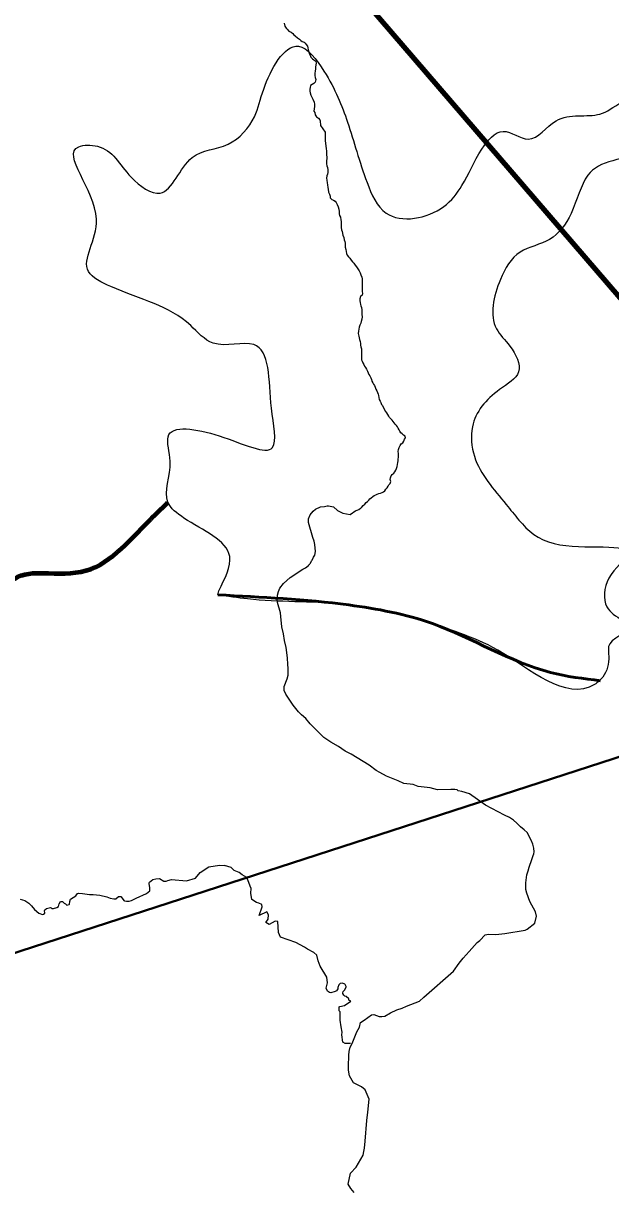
# Model space of a CAD drawing. Extents: x 553962 to 842807, y 8883888 to 9032388.
# Drawn here: x 649803 to 653446, y 8977616 to 8984845 of the extents above; entities that cross this region are included whole.
import ezdxf

# ---------------------------------------------------------------- set-up
doc = ezdxf.new("R2010")
doc.units = 0
doc.header["$LTSCALE"] = 200
for name, color, linetype, lineweight in [('12', 7, 'Continuous', 25), ('24', 7, 'Continuous', 25), ('50', 7, 'Continuous', 80), ('51', 7, 'Continuous', 25), ('9', 7, 'Continuous', 90)]:
    doc.layers.add(name, color=color, linetype=linetype, lineweight=lineweight)

msp = doc.modelspace()

# ---------------------------------------------------------------- linework, layer by layer
at = {"layer": '12', "lineweight": 40}
msp.add_line((636526.5, 8974783.6), (662912, 8983353), dxfattribs=at)
at = {"layer": '24'}
for points in [[(651421.1, 8984845.3), (651426.1, 8984827.7), (651433, 8984815.6), (651439.9, 8984808), (651450.7, 8984795.9), (651465.3, 8984790.5), (651474.5, 8984782.9), (651480.7, 8984774.2), (651489.5, 8984766.9), (651504.2, 8984755.6), (651515.4, 8984746.9), (651523.5, 8984738.8), (651532.2, 8984732), (651544.4, 8984729.2), (651552, 8984722.1), (651558.3, 8984713.1), (651566.2, 8984703.7), (651568.7, 8984693.3), (651569.5, 8984681.6), (651574.1, 8984669.1), (651576.8, 8984659), (651582.3, 8984648.2), (651587.1, 8984634.6), (651596.7, 8984624.1), (651605.6, 8984618.2), (651616.8, 8984610.6), (651619.5, 8984598.3), (651618.1, 8984588.3), (651616.1, 8984573.3), (651614.8, 8984561.5), (651614.1, 8984550.8), (651610.4, 8984533.2), (651610.6, 8984521.6), (651613.4, 8984508.2), (651616.6, 8984496.2), (651614.2, 8984480.8), (651604.8, 8984472.6), (651593.8, 8984466.5), (651585.5, 8984459.1)], [(651585.5, 8984459.1), (651581.5, 8984447.6), (651580.6, 8984437.6), (651580.5, 8984424.4), (651583, 8984413.5), (651587.1, 8984399.5), (651591.8, 8984387.1), (651599.6, 8984374.2), (651606.2, 8984356.2), (651608.8, 8984344.3), (651609.1, 8984329.2), (651607.6, 8984314.1), (651606.1, 8984300.6), (651611.2, 8984291), (651614.4, 8984277.8), (651622.5, 8984265.6), (651633.7, 8984255.8), (651642, 8984246.4), (651644.1, 8984239.6), (651647, 8984211.9), (651675.3, 8984169.1), (651675, 8984122.9)], [(651675, 8984122.9), (651674.9, 8984119), (651681.1, 8984066.2), (651682.7, 8984054.5), (651682.8, 8984039.2), (651684.6, 8984027.1), (651685.1, 8984016.3), (651684.9, 8984005), (651684.7, 8983993.7), (651683.8, 8983982.8), (651683, 8983972.7), (651685.8, 8983961.3), (651690.5, 8983951.4), (651691.6, 8983936.7), (651691.3, 8983919.7), (651689, 8983908.7), (651686, 8983898.1), (651683.6, 8983884), (651685.1, 8983872.1), (651688.3, 8983856.2), (651689.7, 8983842.3), (651692.8, 8983827.4), (651694.6, 8983816.1), (651696.2, 8983798.7), (651701.7, 8983785.1), (651705.9, 8983772.6), (651706.1, 8983762), (651716.8, 8983753.1), (651727.3, 8983749), (651736.5, 8983742.6), (651744.6, 8983733.6), (651750.1, 8983721.3), (651755.9, 8983706.2), (651760, 8983691.9), (651761.3, 8983677.7), (651763.1, 8983664), (651765.2, 8983653.5), (651769.6, 8983642.5), (651773.1, 8983626.6), (651775.2, 8983616.6), (651775.3, 8983606.1), (651774.8, 8983595.2), (651774.9, 8983577.9), (651776.8, 8983565.1), (651780.2, 8983553.7), (651786, 8983531.3), (651790.6, 8983515.6), (651794.2, 8983501.5), (651797.3, 8983491.8), (651798.8, 8983481.5), (651798.6, 8983467.5), (651798.6, 8983456.5), (651803.3, 8983442.4), (651804.7, 8983430.6), (651807.4, 8983416.6), (651812.4, 8983407.8), (651819.8, 8983397.1), (651828.6, 8983387.4), (651837.2, 8983376.7), (651845.5, 8983365.8), (651852.4, 8983357.2), (651861.9, 8983345), (651868.8, 8983335.4), (651878.1, 8983323.1), (651885.9, 8983308.8), (651892.9, 8983298), (651897.6, 8983285.5), (651903.3, 8983270.7), (651905.2, 8983259.3), (651905.4, 8983249), (651904.2, 8983235.5), (651904, 8983223.7), (651904.2, 8983207.1), (651904.6, 8983193.2), (651905.9, 8983181.5), (651906.8, 8983169.5), (651905.3, 8983159.1), (651895.4, 8983149.9), (651891, 8983136), (651891.2, 8983124.4), (651892.2, 8983113.8), (651894.8, 8983101.5), (651896.5, 8983091.6), (651900, 8983081.5), (651903.1, 8983067), (651902.9, 8983051.4), (651903.3, 8983038.5), (651904.4, 8983025.1), (651903.3, 8983009.9), (651899.4, 8982996.1), (651895.8, 8982984.6), (651891, 8982973.1), (651886.4, 8982960.1), (651884, 8982948.4), (651881.9, 8982935.9), (651881, 8982921.8), (651884.5, 8982905.2), (651886.5, 8982895.1), (651888.2, 8982883.3), (651892.6, 8982870.5), (651893.8, 8982859.8)], [(651893.8, 8982859.8), (651895.4, 8982848.8), (651897.2, 8982837.8), (651900.4, 8982826), (651900.5, 8982814.5), (651900.4, 8982803.4), (651900.1, 8982788.5), (651900, 8982777.2), (651899.9, 8982764.9), (651901.5, 8982757.9), (651905.5, 8982748.4), (651910, 8982739.1), (651914.8, 8982728.7), (651919.9, 8982719), (651925.5, 8982709.9), (651932, 8982699.1), (651937, 8982687.8), (651942.5, 8982677.3), (651947.3, 8982666.7), (651952.5, 8982657.6), (651957.9, 8982645.6), (651962, 8982635.7), (651965.9, 8982626.1), (651970.3, 8982615.5), (651975.2, 8982606.5), (651981.4, 8982597.5), (651986.3, 8982588.2), (651990.7, 8982575.8), (651995.3, 8982566), (652000.3, 8982555.6), (652003.6, 8982545.5), (652006.8, 8982535.4), (652008.2, 8982523.7), (652011.4, 8982512.1), (652016.1, 8982501.6), (652020.6, 8982492.2), (652024.3, 8982481.2), (652029.5, 8982475.7)], [(652090.6, 8982383), (652082.8, 8982392.1), (652075.2, 8982399.3), (652069.7, 8982408.2), (652063.7, 8982418.5), (652056.9, 8982428.1), (652050.7, 8982436.2), (652045.6, 8982445.3), (652040.7, 8982454.9), (652030.1, 8982475.1)], [(651863.5, 8981821.1), (651884, 8981829.5), (651894.1, 8981836.9), (651894.2, 8981835.8), (651902.7, 8981844.6), (651911.3, 8981853.1), (651920.6, 8981862.3), (651929.3, 8981872.3), (651937.2, 8981879.3), (651945.8, 8981887), (651952.7, 8981894.6), (651961.3, 8981902), (651970.6, 8981908.8), (651979.9, 8981915.5), (651989, 8981920.6), (651998.2, 8981924.7), (652008.4, 8981927.5), (652018.2, 8981931.3), (652028.3, 8981933.7), (652037.4, 8981939.1), (652045.8, 8981945.9), (652052.6, 8981954.9), (652059.5, 8981963.8), (652065.7, 8981973), (652070.8, 8981982.6), (652079.2, 8981991.3), (652082.5, 8982002.6), (652079.1, 8982015.2), (652079.7, 8982025.9), (652084, 8982037.6), (652090.5, 8982046), (652100.4, 8982054.4), (652107.7, 8982062.6), (652113, 8982072.4), (652118, 8982083.3), (652121.5, 8982096.1), (652124.8, 8982107.8), (652126.5, 8982120.6), (652127.9, 8982130.9), (652129.1, 8982141.4), (652129.5, 8982153.7), (652129.9, 8982164.4), (652129.5, 8982177.3), (652129.2, 8982188.8), (652130, 8982201.2), (652134, 8982214.2), (652139.6, 8982225.7), (652147.6, 8982236.6), (652156.3, 8982243.5), (652163, 8982252.8), (652167.9, 8982265.5), (652173.8, 8982274.4), (652171.3, 8982284.5), (652162.2, 8982291.1), (652152.6, 8982297.8), (652144.4, 8982305.2), (652139.1, 8982314.8), (652133.5, 8982323.4), (652128.5, 8982332.7), (652123.8, 8982341.6), (652117.7, 8982350), (652110.4, 8982358.6), (652104, 8982366.9), (652097.6, 8982374.8), (652090.6, 8982383)], [(651611.5, 8981611.7), (651606.3, 8981632.3), (651598.1, 8981656.4), (651571.2, 8981748.7), (651571.4, 8981771.4), (651581.6, 8981795.3), (651600.5, 8981817.8), (651616.2, 8981831.9), (651647.4, 8981844.8), (651671.6, 8981847.5), (651687.6, 8981851.5), (651696.2, 8981851.4), (651726.2, 8981845.1), (651752.7, 8981822.5), (651784.1, 8981806.8), (651831.2, 8981799), (651865.5, 8981822.4)], [(651529, 8980555.1), (651510.7, 8980573.5), (651478, 8980615.6), (651430.9, 8980684.6), (651421.7, 8980706.9), (651421.7, 8980731.9), (651439.4, 8980778.3), (651445.7, 8980801.8), (651446.8, 8980844.6), (651443.7, 8980866.8), (651441.5, 8980908.8), (651433, 8980973), (651423.4, 8981015.8), (651416.9, 8981058.6), (651407.4, 8981101.5), (651399.9, 8981165.7), (651398.5, 8981187.9), (651380.7, 8981251.3), (651378.6, 8981274.8), (651379.7, 8981298.4), (651385.7, 8981321), (651393.6, 8981341.1), (651417.5, 8981369.4), (651459.2, 8981406.4), (651537.3, 8981459.4), (651553.1, 8981466.4), (651572.2, 8981480.8), (651574.4, 8981486.1), (651579.2, 8981488.2), (651580.1, 8981493), (651585.1, 8981497.2), (651590.2, 8981510.5), (651595.8, 8981515.3), (651602.3, 8981532.8), (651611.5, 8981546.8), (651614.9, 8981568.9), (651611.5, 8981611.7)], [(652928.8, 8979226.7), (652975.3, 8979262.2), (652986.4, 8979305.8), (652979.2, 8979333.8), (652944.9, 8979398.1), (652925.6, 8979448.6), (652919.7, 8979471.3), (652920.5, 8979513.3), (652927, 8979563.8), (652934.5, 8979588.2), (652939.8, 8979610.9), (652958, 8979658.8), (652964.6, 8979682.2), (652969.8, 8979693.8), (652970.9, 8979706), (652970, 8979727.6), (652964.4, 8979752.9), (652953.4, 8979777.2), (652927.8, 8979824.5), (652910.2, 8979842.6), (652886.5, 8979861.1), (652865, 8979883.5), (652843.2, 8979901.2), (652818.9, 8979917.7), (652788.3, 8979933.3), (652669.1, 8979994.2), (652570.7, 8980065.4), (652522.9, 8980079.6), (652500.8, 8980084.8), (652494.1, 8980089.3), (652479.5, 8980092), (652467.7, 8980092.8), (652454.7, 8980091.5), (652372.5, 8980089.9), (652326.2, 8980102.5), (652253.2, 8980110.7), (652221.7, 8980122.5), (652162.8, 8980130.3), (652127.5, 8980146.1), (652056, 8980174.2), (652014.6, 8980197.5), (651991.5, 8980211), (651949.3, 8980242.6), (651836.8, 8980311.1), (651800.2, 8980330.1), (651758.3, 8980358.2), (651709.6, 8980384.8), (651667.6, 8980413.8), (651620.8, 8980460.4), (651581.5, 8980499.7), (651556.2, 8980533.3), (651529, 8980555.1)], [(650376.3, 8979413.4), (650393.2, 8979428.4), (650407.3, 8979427.7), (650410.7, 8979425.7), (650426.9, 8979403.9), (650430.8, 8979400.6), (650442.6, 8979399), (650460.4, 8979399.1), (650474.7, 8979403.5), (650502.8, 8979418.9), (650567, 8979447.9), (650587.9, 8979463.8), (650588.8, 8979484.8), (650584, 8979507.4), (650584.2, 8979511.4), (650586.6, 8979517.3), (650605.6, 8979533.1), (650625.3, 8979538), (650647.9, 8979540.9), (650674.6, 8979522.7), (650688.9, 8979522.5), (650698.9, 8979527.6), (650721.5, 8979534.2), (650814.7, 8979525.4), (650871.7, 8979541.1), (650899.2, 8979576.5), (650954.1, 8979611.8), (651020.9, 8979623.6), (651050.4, 8979621.7)], [(651216, 8979477.9), (651209.6, 8979492.1), (651201.6, 8979515.6), (651189.8, 8979547), (651161.6, 8979561.9), (651141.1, 8979576.4), (651111.2, 8979590.2), (651091.6, 8979607.9), (651050.4, 8979621.7)], [(651832, 8978515.5), (651800.5, 8978517.4), (651784.8, 8978525.3), (651778.9, 8978570.5), (651780.9, 8978586.2), (651775, 8978619.6), (651769.1, 8978660.5), (651769.2, 8978709.4), (651768.2, 8978712.6), (651762.9, 8978719.3), (651763.1, 8978743.2), (651766.1, 8978745), (651796, 8978751.6), (651833.7, 8978778.6), (651822, 8978785.9), (651822.6, 8978792.5), (651821.7, 8978794.5), (651805.3, 8978808), (651797.9, 8978810.3), (651790.5, 8978815.9), (651784.3, 8978827.6), (651784.3, 8978831), (651787.3, 8978838.4), (651798.2, 8978849.5), (651805.2, 8978867), (651805, 8978871), (651800.1, 8978883.1), (651797.1, 8978885.4), (651782.4, 8978889.8), (651768.6, 8978887.9), (651760.8, 8978880.6), (651754.9, 8978864.1), (651753.3, 8978854.7), (651745.8, 8978842.4), (651737.3, 8978838.7), (651711.2, 8978831.5), (651702.6, 8978833.8), (651689.6, 8978842.1), (651682.2, 8978859.1), (651690.1, 8978893.2), (651686.8, 8978927.4), (651643.5, 8978996), (651632.7, 8979030.2), (651623.8, 8979063.6), (651606.1, 8979081.3), (651564.9, 8979101), (651547.2, 8979114.7), (651494.2, 8979142.2), (651398, 8979175.6), (651386.2, 8979205.1), (651382.2, 8979273.9), (651364.6, 8979275.8), (651327.2, 8979254.2), (651307.6, 8979268), (651321.9, 8979287.3), (651323.3, 8979315.1), (651313.5, 8979332.8), (651266.4, 8979311.2), (651284.1, 8979364.3), (651282.1, 8979378), (651264.4, 8979387.8), (651248.7, 8979391.8), (651221.2, 8979409.5), (651215.3, 8979448.7), (651216, 8979477.9)], [(649784.3, 8979412.5), (649812.6, 8979402.6), (649836.7, 8979386.9), (649854.6, 8979369.9), (649873.6, 8979348), (649899, 8979324.8), (649922.9, 8979317.6), (649929.5, 8979318), (649936.1, 8979325.1), (649936.7, 8979327.6), (649935.1, 8979338.5), (649936.1, 8979344.8), (649946.9, 8979354.8), (649964.3, 8979358.9), (649972.7, 8979359.3), (649975.3, 8979358.3), (649980.1, 8979353.3), (649989.6, 8979353.1), (650011.3, 8979359.9), (650021.6, 8979366.4), (650025.3, 8979383.4), (650034.3, 8979398.4), (650046.7, 8979397.1), (650057.5, 8979386.8), (650065.9, 8979383.2), (650074.1, 8979373.9), (650088.7, 8979379.2), (650090.1, 8979381.3), (650091.4, 8979396.4), (650095.1, 8979410.9), (650128.9, 8979432.8), (650138.5, 8979446.7), (650146.3, 8979449), (650170.2, 8979448), (650214.3, 8979441.8), (650236.5, 8979441.6), (650277.7, 8979437.4), (650320.5, 8979425.8), (650342.7, 8979417.2), (650364.8, 8979412.9), (650376.3, 8979413.4)], [(651888.2, 8978618.1), (651895.6, 8978646.6), (651917.7, 8978660.9), (651962, 8978693.5), (651977.6, 8978696.1), (652010.1, 8978684.3), (652027, 8978683), (652045.2, 8978687), (652080.5, 8978707.4), (652120.7, 8978724.7), (652153.8, 8978736.6), (652178.9, 8978748.3), (652259.8, 8978779.4), (652287.2, 8978804.1), (652471.9, 8978964.2), (652505.7, 8979014.9), (652530.4, 8979046.2), (652569.5, 8979086.5), (652618.3, 8979143.4), (652635, 8979155.7), (652667.2, 8979190), (652687.7, 8979195.3), (652734.7, 8979193.2), (652789.3, 8979198.5), (652915.2, 8979219), (652928.8, 8979226.7)], [(651855.5, 8977591.1), (651834.4, 8977616.2), (651817.7, 8977643.9), (651832.7, 8977712.6), (651866.9, 8977748.7), (651911.5, 8977823.3), (651916.2, 8977847.4), (651920, 8977866.4), (651923.8, 8977910.1), (651933.3, 8978039.2), (651940.9, 8978090.4), (651948.5, 8978170.2), (651923.8, 8978229), (651901.1, 8978248), (651851.2, 8978272.3), (651826.5, 8978315.8), (651820.6, 8978351), (651819.5, 8978396.3), (651821.5, 8978421.6), (651821.6, 8978445.1), (651824.7, 8978467.8), (651830.6, 8978493), (651842.2, 8978516.6), (651872.3, 8978589.2), (651888.2, 8978618.1)]]:
    msp.add_lwpolyline(points, dxfattribs=at)
at = {"layer": '50'}
msp.add_spline([(648442.7, 8980414.9), (648515.7, 8980647.7), (648902.9, 8980636.5), (649219.4, 8980611.1), (649371.1, 8980664.6), (649607.3, 8981016.8), (649682.1, 8981336), (649768.7, 8981410.9), (649960.1, 8981433.3), (650222.1, 8981459.6), (650435.4, 8981608.8), (650593.6, 8981769), (650690.4, 8981864.1), (650700.6, 8981874.1)], degree=3, dxfattribs=at)
at = {"layer": '51'}
msp.add_line((651009.7, 8981299.7), (651015, 8981325), dxfattribs=at)
msp.add_spline([(651015, 8981325), (651083.3, 8981537.5), (650799.9, 8981775.9), (650700.6, 8981874.1), (650714.2, 8982128.1), (650701.2, 8982280.9), (651018.2, 8982286), (651349.2, 8982214.7), (651342.5, 8982458.8), (651232.2, 8982852.1), (650980.8, 8982861.2), (650841.5, 8982970.2), (650346.8, 8983211.9), (650207.2, 8983305.7), (650256.9, 8983630.3), (650147.4, 8984079.5), (650263.2, 8984082.8), (650471.8, 8983891.3), (650651.5, 8983791.9), (650850.7, 8984012.4), (651073.2, 8984095.3), (651236.5, 8984265.7), (651294.2, 8984437.6), (651509.2, 8984703.7), (651668, 8984548.6), (651814.5, 8984231.1), (651935.2, 8983858), (652053.3, 8983667.9), (652411, 8983708), (652523.5, 8983838.5), (652647.3, 8984065.3), (652779.6, 8984175.1), (652934.9, 8984126.8), (653107.5, 8984241.1), (653379.7, 8984282.5), (653516.5, 8984356.6), (653809.3, 8984428.2), (653756.5, 8984251.1), (653906.4, 8984177.6), (653708.6, 8984058.7), (653304, 8983902.3), (653200.2, 8983665), (653067.2, 8983504.4), (652885, 8983425.9), (652761.9, 8983255), (652737.6, 8982950.3), (652821.7, 8982842.2), (652874.8, 8982683.7), (652757.6, 8982573.7), (652588.4, 8982342.5), (652601, 8982159.2), (652798.1, 8981861.2), (652877.2, 8981763.3), (653096.6, 8981617.5), (653548.4, 8981549.3), (653435.7, 8981403.6), (653423.2, 8981225.8), (653522.7, 8981142.9), (653582.5, 8981106.3), (653440.2, 8980996.7), (653434.1, 8980920.6), (653397.1, 8980788.9), (653346.2, 8980744), (652745.4, 8980956.9), (652510.5, 8981062.3), (652079.6, 8981191.2), (651778.5, 8981241.7), (651194.1, 8981274.1), (651009.7, 8981299.7)], degree=3, dxfattribs=at)
at = {"layer": '51', "lineweight": 53}
msp.add_spline([(651009.7, 8981299.7), (651821.4, 8981237), (652341.8, 8981121.1), (653072.8, 8980818.6), (653383.2, 8980766.7)], degree=3, dxfattribs=at)
at = {"layer": '9'}
msp.add_line((647160.3, 8990514), (659714.4, 8975927.2), dxfattribs=at)

doc.saveas('drawing.dxf')
